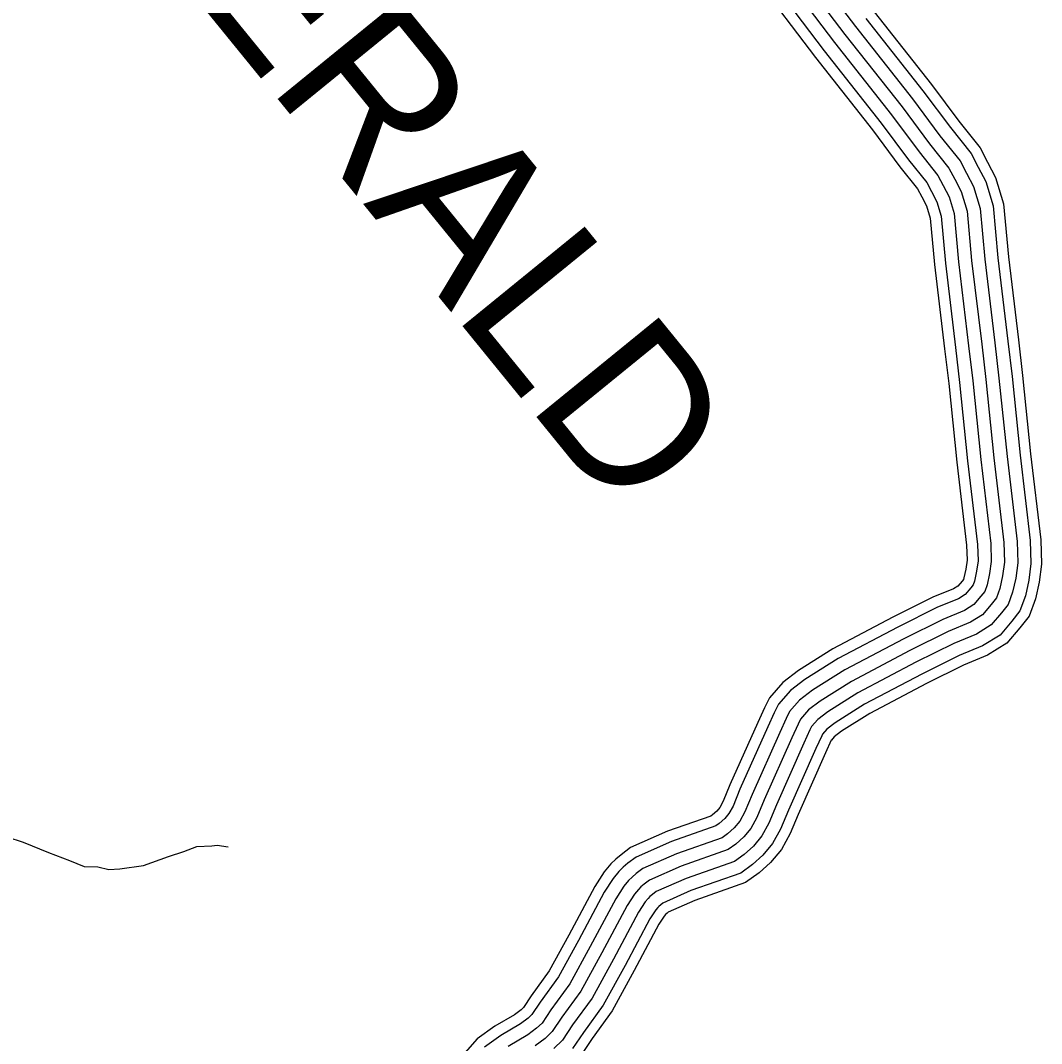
# Model space of a CAD drawing. Extents: x 1551132 to 1791609, y 378168 to 563823.
# Drawn here: x 1641338 to 1643735, y 503103 to 505504 of the extents above; entities that cross this region are included whole.
import ezdxf

# ---------------------------------------------------------------- set-up
doc = ezdxf.new("R2010")
doc.units = 0
for name, color, linetype in [('DESIGN - ROW - Right-of-Way and Easement Labels', 7, 'Continuous'), ('DESIGN - TRANSPORTATION - Text', 7, 'Continuous'), ('SURVEY - PROPERTY - Owners', 7, 'Continuous'), ('SURVEY - TRANSPORTATION - Roads', 7, 'Continuous')]:
    doc.layers.add(name, color=color, linetype=linetype)

msp = doc.modelspace()

# ---------------------------------------------------------------- linework, layer by layer
at = {"layer": 'DESIGN - TRANSPORTATION - Text'}
msp.add_lwpolyline([(1641306.456, 503588.652), (1641344.289, 503576.202), (1641403.962, 503551.485), (1641453.711, 503532.893), (1641487.519, 503518.484), (1641519.493, 503518.109), (1641545.401, 503511.8), (1641571.4, 503513.501), (1641627.44, 503520.842), (1641685.647, 503542.176), (1641721.746, 503553.768), (1641751.862, 503565.419), (1641787.853, 503567.002), (1641799.861, 503568.86), (1641825.794, 503564.552)], dxfattribs=at)
at = {"layer": 'SURVEY - PROPERTY - Owners'}
msp.add_lwpolyline([(1643136.089, 505653.19), (1643273.811, 505471.235), (1643407.683, 505301.348), (1643472.089, 505214.879), (1643517.888, 505157.786), (1643531.563, 505131.585), (1643546.904, 505102.593), (1643560.629, 505057.125), (1643571.179, 504940.863), (1643594.72, 504744.333), (1643604.503, 504661.673), (1643623.385, 504477.66), (1643646.901, 504279.138), (1643648.326, 504233.062), (1643643.926, 504201.086), (1643637.552, 504171.127), (1643629.277, 504149.21), (1643617.077, 504133.343), (1643596.778, 504109.575), (1643568.562, 504091.908), (1643516.296, 504070.549), (1643425.732, 504025.64), (1643288.826, 503953.288), (1643215.47, 503907.112), (1643188.537, 503886.153), (1643169.721, 503864.694), (1643163.571, 503852.752), (1643149.171, 503820.901), (1643084.173, 503675.431), (1643066.831, 503633.721), (1643052.507, 503607.879), (1643036.257, 503588.062), (1643017.583, 503571.378), (1642999.891, 503558.486), (1642889.411, 503519.835), (1642814.996, 503486.742), (1642802.679, 503477.617), (1642794.796, 503470.975), (1642788.721, 503465.05), (1642779.488, 503454.041), (1642762.255, 503427.341), (1642702.856, 503315.963), (1642653.741, 503226.477), (1642608.967, 503164.975), (1642586.551, 503131.216), (1642570.01, 503115.316), (1642546.127, 503097.69)], dxfattribs=at)
at = {"layer": 'SURVEY - TRANSPORTATION - Roads'}
for points in [[(1643161.872, 505670.49), (1643298.344, 505490.186), (1643432.29, 505320.207), (1643496.614, 505233.846), (1643543.963, 505174.82), (1643559.004, 505146.01), (1643575.712, 505114.435), (1643591.22, 505063.067), (1643602.011, 504944.105), (1643625.502, 504748), (1643635.319, 504665.081), (1643654.201, 504481.068), (1643677.842, 504281.447), (1643679.392, 504231.42), (1643674.484, 504195.736), (1643667.384, 504162.377), (1643656.651, 504133.959), (1643641.168, 504113.817), (1643617.26, 504085.825), (1643582.753, 504064.216), (1643529.062, 504042.274), (1643439.865, 503998.047), (1643304.351, 503926.429), (1643233.286, 503881.694), (1643209.903, 503863.494), (1643195.537, 503847.118), (1643191.495, 503839.26), (1643177.446, 503808.192), (1643112.639, 503663.155), (1643094.789, 503620.212), (1643078.256, 503590.395), (1643058.707, 503566.544), (1643037.082, 503547.236), (1643014.449, 503530.735), (1642900.844, 503490.992), (1642830.712, 503459.8), (1642821.912, 503453.283), (1642815.629, 503447.991), (1642811.479, 503443.941), (1642804.479, 503435.599), (1642788.996, 503411.615), (1642730.123, 503301.212), (1642679.965, 503209.827), (1642634.425, 503147.267), (1642610.492, 503111.224), (1642590.042, 503091.565)], [(1643136.089, 505653.19), (1643273.811, 505471.235), (1643407.683, 505301.348), (1643472.089, 505214.879), (1643517.888, 505157.786), (1643531.563, 505131.585), (1643546.904, 505102.593), (1643560.629, 505057.125), (1643571.179, 504940.863), (1643594.72, 504744.333), (1643604.503, 504661.673), (1643623.385, 504477.66), (1643646.901, 504279.138), (1643648.326, 504233.062), (1643643.926, 504201.086), (1643637.552, 504171.127), (1643629.277, 504149.21), (1643617.077, 504133.343), (1643596.778, 504109.575), (1643568.562, 504091.908), (1643516.296, 504070.549), (1643425.732, 504025.64), (1643288.826, 503953.288), (1643215.47, 503907.112), (1643188.537, 503886.153), (1643169.721, 503864.694), (1643163.571, 503852.752), (1643149.171, 503820.901), (1643084.173, 503675.431), (1643066.831, 503633.721), (1643052.507, 503607.879), (1643036.257, 503588.062), (1643017.583, 503571.378), (1642999.891, 503558.486), (1642889.411, 503519.835), (1642814.996, 503486.742), (1642802.679, 503477.617), (1642794.796, 503470.975), (1642788.721, 503465.05), (1642779.488, 503454.041), (1642762.255, 503427.341), (1642702.856, 503315.963), (1642653.741, 503226.477), (1642608.967, 503164.975), (1642586.551, 503131.216), (1642570.01, 503115.316), (1642546.127, 503097.69)], [(1643136.089, 505653.19), (1643273.811, 505471.235), (1643407.683, 505301.348), (1643472.089, 505214.879), (1643517.888, 505157.786), (1643531.563, 505131.585), (1643546.904, 505102.593), (1643560.629, 505057.125), (1643571.179, 504940.863), (1643594.72, 504744.333), (1643604.503, 504661.673), (1643623.385, 504477.66), (1643646.901, 504279.138), (1643648.326, 504233.062), (1643643.926, 504201.086), (1643637.552, 504171.127), (1643629.277, 504149.21), (1643617.077, 504133.343), (1643596.778, 504109.575), (1643568.562, 504091.908), (1643516.296, 504070.549), (1643425.732, 504025.64), (1643288.826, 503953.288), (1643215.47, 503907.112), (1643188.537, 503886.153), (1643169.721, 503864.694), (1643163.571, 503852.752), (1643149.171, 503820.901), (1643084.173, 503675.431), (1643066.831, 503633.721), (1643052.507, 503607.879), (1643036.257, 503588.062), (1643017.583, 503571.378), (1642999.891, 503558.486), (1642889.411, 503519.835), (1642814.996, 503486.742), (1642802.679, 503477.617), (1642794.796, 503470.975), (1642788.721, 503465.05), (1642779.488, 503454.041), (1642762.255, 503427.341), (1642702.856, 503315.963), (1642653.741, 503226.477), (1642608.967, 503164.975), (1642586.551, 503131.216), (1642570.01, 503115.316), (1642546.127, 503097.69)], [(1643110.307, 505635.89), (1643249.278, 505452.285), (1643383.075, 505282.489), (1643447.565, 505195.912), (1643491.814, 505140.752), (1643504.122, 505117.16), (1643518.097, 505090.751), (1643530.038, 505051.183), (1643540.346, 504937.622), (1643563.937, 504740.667), (1643573.687, 504658.265), (1643592.57, 504474.251), (1643615.961, 504276.83), (1643617.26, 504234.704), (1643613.369, 504206.436), (1643607.719, 504179.877), (1643601.902, 504164.46), (1643592.986, 504152.868), (1643576.295, 504133.326), (1643554.37, 504119.601), (1643503.53, 504098.825), (1643411.599, 504053.232), (1643273.302, 503980.147), (1643197.654, 503932.529), (1643167.171, 503908.812), (1643143.905, 503882.269), (1643135.647, 503866.244), (1643120.897, 503833.61), (1643055.707, 503687.706), (1643038.874, 503647.23), (1643026.757, 503625.363), (1643013.808, 503609.579), (1642998.083, 503595.52), (1642985.333, 503586.237), (1642877.978, 503548.677), (1642799.279, 503513.685), (1642783.446, 503501.951), (1642773.963, 503493.959), (1642765.963, 503486.159), (1642754.497, 503472.483), (1642735.514, 503443.066), (1642675.59, 503330.713), (1642627.517, 503243.127), (1642583.509, 503182.684), (1642562.61, 503151.208), (1642549.977, 503139.066), (1642528.985, 503123.566), (1642482.845, 503096.24)], [(1643063.124, 505604.247), (1643204.388, 505417.609), (1643338.051, 505247.988), (1643402.683, 505161.219), (1643444.098, 505109.593), (1643453.915, 505090.776), (1643465.39, 505069.092), (1643474.081, 505040.316), (1643483.939, 504931.68), (1643507.622, 504733.958), (1643517.313, 504652.039), (1643536.196, 504468.026), (1643559.345, 504272.613), (1643560.428, 504237.72), (1643557.47, 504216.211), (1643553.145, 504195.886), (1643551.812, 504192.369), (1643548.912, 504188.602), (1643538.821, 504176.777), (1643528.404, 504170.26), (1643480.172, 504150.551), (1643385.749, 504103.725), (1643244.911, 504029.29), (1643165.046, 503979.022), (1643128.088, 503950.254), (1643096.673, 503914.428), (1643084.564, 503890.928), (1643069.165, 503856.86), (1643003.625, 503710.165), (1642987.725, 503671.947), (1642979.642, 503657.355), (1642972.742, 503648.946), (1642962.401, 503639.705), (1642958.701, 503637.004), (1642857.053, 503601.445), (1642770.538, 503562.969), (1642748.264, 503546.469), (1642735.839, 503536.002), (1642724.339, 503524.785), (1642708.765, 503506.218), (1642686.582, 503471.842), (1642625.708, 503357.705), (1642579.534, 503273.587), (1642536.944, 503215.077), (1642518.811, 503187.776), (1642513.336, 503182.509), (1642497.611, 503170.909), (1642451.846, 503143.8), (1642410.347, 503114.132), (1642364.839, 503062.498)], [(1643084.515, 505618.597), (1643224.745, 505433.334), (1643358.467, 505263.63), (1643423.032, 505176.953), (1643465.731, 505123.718), (1643476.681, 505102.743), (1643489.289, 505078.909), (1643499.455, 505045.241), (1643509.513, 504934.372), (1643533.154, 504737), (1643542.879, 504654.864), (1643561.762, 504470.851), (1643585.02, 504274.521), (1643586.195, 504236.354), (1643582.811, 504211.778), (1643577.886, 504188.627), (1643574.52, 504179.71), (1643568.903, 504172.402), (1643555.812, 504157.077), (1643540.179, 504147.285), (1643490.763, 504127.092), (1643397.474, 504080.833), (1643257.785, 504007.006), (1643179.829, 503957.938), (1643145.813, 503931.462), (1643118.089, 503899.845), (1643107.731, 503879.736), (1643092.623, 503846.318), (1643027.241, 503699.981), (1643010.916, 503660.738), (1643001.008, 503642.855), (1642991.367, 503631.096), (1642978.575, 503619.671), (1642970.775, 503613.987), (1642866.544, 503577.52), (1642783.571, 503540.619), (1642764.214, 503526.285), (1642753.122, 503516.935), (1642743.214, 503507.268), (1642729.498, 503490.917), (1642708.765, 503458.791), (1642648.324, 503345.472), (1642601.292, 503259.778), (1642558.06, 503200.385), (1642538.669, 503171.192), (1642529.952, 503162.809), (1642511.836, 503149.442), (1642465.895, 503122.233), (1642427.696, 503094.915)], [(1643322.876, 505509.136), (1643456.898, 505339.065), (1643521.147, 505252.805), (1643570.045, 505191.853), (1643586.445, 505160.428), (1643604.52, 505126.277), (1643621.802, 505069.009), (1643632.844, 504947.355), (1643656.285, 504751.667), (1643666.126, 504668.482), (1643685.009, 504484.468), (1643708.783, 504283.755), (1643710.458, 504229.77), (1643705.042, 504190.394), (1643697.217, 504153.627), (1643684.034, 504118.709), (1643665.251, 504094.283), (1643637.743, 504062.074), (1643596.944, 504036.532), (1643541.829, 504014.006), (1643453.989, 503970.447), (1643319.867, 503899.57), (1643251.111, 503856.285), (1643231.261, 503840.843), (1643221.353, 503829.543), (1643219.411, 503825.768), (1643205.72, 503795.484), (1643141.105, 503650.88), (1643122.747, 503606.704), (1643104.006, 503572.903), (1643081.148, 503545.027), (1643056.59, 503523.085), (1643029.007, 503502.984), (1642912.277, 503462.15), (1642846.42, 503432.866), (1642841.145, 503428.949), (1642836.47, 503425.016), (1642834.228, 503422.832), (1642829.479, 503417.165), (1642815.746, 503395.89), (1642757.389, 503286.454), (1642706.19, 503193.176), (1642659.874, 503129.566), (1642634.433, 503091.24)], [(1643342.443, 505524.245), (1643476.523, 505354.099), (1643540.705, 505267.93), (1643590.837, 505205.429), (1643608.32, 505171.928), (1643627.486, 505135.71), (1643646.194, 505073.742), (1643657.427, 504949.939), (1643680.826, 504754.584), (1643690.692, 504671.198), (1643709.575, 504487.185), (1643733.458, 504285.588), (1643735.224, 504228.462), (1643729.399, 504186.127), (1643721, 504146.643), (1643705.858, 504106.542), (1643684.459, 504078.716), (1643654.076, 504043.132), (1643608.261, 504014.456), (1643552.004, 503991.464), (1643465.256, 503948.446), (1643332.242, 503878.153), (1643265.319, 503836.018), (1643248.302, 503822.776), (1643241.936, 503815.526), (1643241.677, 503815.009), (1643228.261, 503785.35), (1643163.804, 503641.088), (1643145.03, 503595.937), (1643124.538, 503558.969), (1643099.047, 503527.868), (1643072.14, 503503.834), (1643040.607, 503480.859), (1642921.401, 503439.149), (1642858.945, 503411.382), (1642856.478, 503409.549), (1642853.078, 503406.69), (1642852.37, 503405.998), (1642849.411, 503402.465), (1642837.07, 503383.348), (1642779.121, 503274.695), (1642727.098, 503179.901), (1642680.174, 503115.449), (1642653.516, 503075.306)]]:
    msp.add_lwpolyline(points, dxfattribs=at)

# ---------------------------------------------------------------- texts
at = {"layer": 'DESIGN - ROW - Right-of-Way and Easement Labels'}
msp.add_text('FITZGERALD', height=370.0021, rotation=309.141925, dxfattribs=at).set_placement((1640805.956, 506715.836))

doc.saveas('drawing.dxf')
